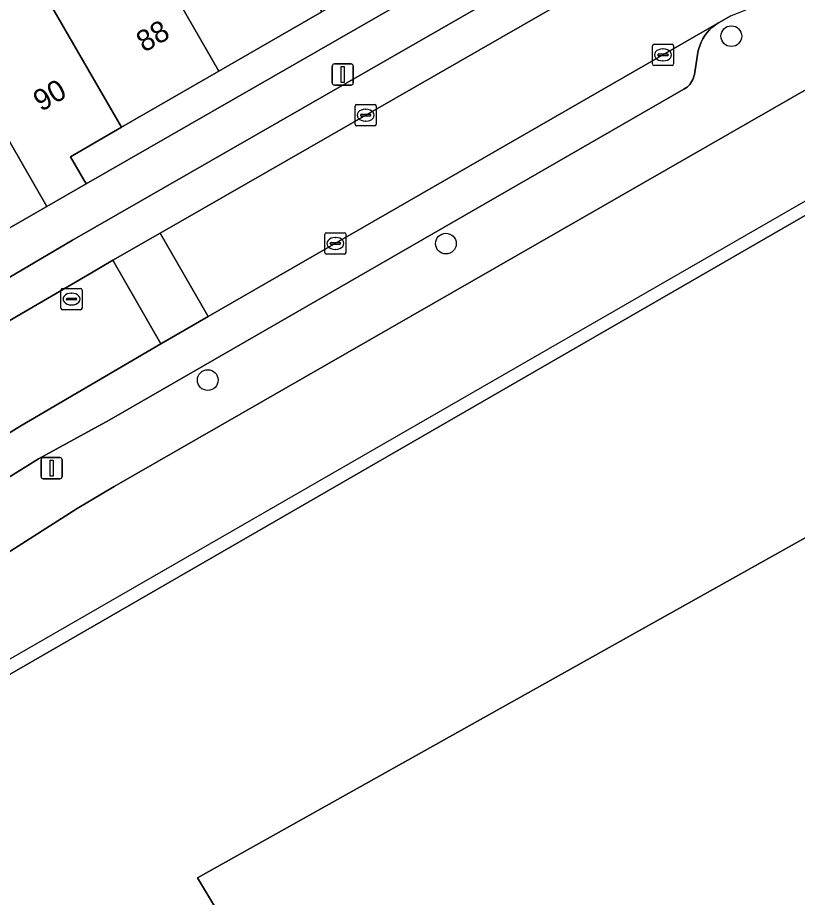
# Model space of a CAD drawing. Extents: x 160377 to 161131, y 383938 to 384853.
# Drawn here: x 160813.81 to 160850.62, y 384139.04 to 384180.55 of the extents above; entities that cross this region are included whole.
import ezdxf

# ---------------------------------------------------------------- set-up
doc = ezdxf.new("R2010")
doc.units = 0
for name, color, linetype in [('IMGEO_Boom', 7, 'Continuous'), ('IMGEO_Erf', 7, 'Continuous'), ('IMGEO_Kolk', 7, 'Continuous'), ('IMGEO_Lichtmast', 7, 'Continuous'), ('IMGEO_Pand', 7, 'Continuous'), ('IMGEO_Pand_nummerreeks', 7, 'Continuous'), ('IMGEO_Pand_overbouw', 7, 'Continuous'), ('IMGEO_Parkeervlak_open', 7, 'Continuous'), ('IMGEO_Rijbaan_lokaal_open', 7, 'Continuous'), ('IMGEO_Rioolput', 7, 'Continuous'), ('IMGEO_Voetpad_open', 7, 'Continuous')]:
    doc.layers.add(name, color=color, linetype=linetype)

msp = doc.modelspace()

# ---------------------------------------------------------------- linework, layer by layer
at = {"layer": 'IMGEO_Boom'}
for centre in [(160847.497, 384179.671), (160834.027, 384169.884), (160822.788, 384163.446)]:
    msp.add_circle(centre, 0.489, dxfattribs=at)
at = {"layer": 'IMGEO_Erf'}
for points in [[(160885.143, 384178.452), (160881.396, 384184.586), (160882.317, 384185.125), (160880.454, 384188.189), (160878.98, 384187.462), (160877.23, 384186.598), (160877.053, 384186.905), (160860.69, 384177.484), (160860.582, 384177.668), (160860.15, 384178.445), (160853.394, 384178.506), (160818.371, 384158.422), (160816.625, 384157.395), (160804.952, 384149.942), (160800.224, 384147.079), (160800.686, 384146.269), (160800.57, 384146.205), (160808.456, 384132.612)], [(160813.295, 384135.382), (160807.194, 384145.974), (160860.985, 384176.98), (160861.65, 384175.828), (160866.843, 384178.831), (160866.157, 384179.985), (160875.749, 384185.481), (160880.079, 384177.999), (160881.486, 384178.803), (160881.533, 384178.537), (160883.487, 384175.131), (160882.131, 384174.376), (160894.342, 384153.219)]]:
    msp.add_lwpolyline(points, dxfattribs=at)
for points in [[(160840.741, 384186.301), (160839.975, 384187.629), (160837.454, 384186.176), (160832.595, 384183.375), (160828.17, 384180.824), (160823.311, 384178.023), (160818.712, 384175.371), (160816.308, 384173.986), (160817.045, 384172.708)], [(160822.309, 384139.961), (160836.83, 384115.751), (160887.477, 384145.158), (160873.867, 384168.808)]]:
    msp.add_lwpolyline(points, close=True, dxfattribs=at)
at = {"layer": 'IMGEO_Kolk'}
for p, q in [((160843.774, 384178.362), (160843.774, 384179.214)), ((160843.849, 384179.288), (160844.701, 384179.288)), ((160844.262, 384179.068), (160844.287, 384179.068)), ((160844.775, 384179.214), (160844.775, 384178.362)), ((160844.033, 384178.782), (160844.033, 384178.794)), ((160844.471, 384178.745), (160844.073, 384178.745)), ((160844.076, 384178.831), (160844.474, 384178.831)), ((160844.517, 384178.794), (160844.517, 384178.782)), ((160844.701, 384178.288), (160843.849, 384178.288)), ((160844.285, 384178.508), (160844.26, 384178.508)), ((160829.739, 384175.517), (160829.739, 384176.369)), ((160829.814, 384176.443), (160830.666, 384176.443)), ((160830.227, 384176.223), (160830.252, 384176.223)), ((160830.74, 384176.369), (160830.74, 384175.517)), ((160829.998, 384175.937), (160829.998, 384175.949)), ((160830.436, 384175.9), (160830.038, 384175.9)), ((160830.041, 384175.986), (160830.439, 384175.986)), ((160830.25, 384175.663), (160830.225, 384175.663)), ((160830.482, 384175.949), (160830.482, 384175.937)), ((160830.666, 384175.443), (160829.814, 384175.443)), ((160828.311, 384169.467), (160828.311, 384170.319)), ((160828.386, 384170.393), (160829.238, 384170.393)), ((160829.312, 384170.319), (160829.312, 384169.467)), ((160828.57, 384169.887), (160828.57, 384169.899)), ((160829.008, 384169.85), (160828.61, 384169.85)), ((160828.613, 384169.936), (160829.011, 384169.936)), ((160828.799, 384170.173), (160828.824, 384170.173)), ((160829.054, 384169.899), (160829.054, 384169.887)), ((160828.822, 384169.613), (160828.797, 384169.613)), ((160829.238, 384169.393), (160828.386, 384169.393))]:
    msp.add_line(p, q, dxfattribs=at)
for points in [[(160843.774, 384178.362), (160843.774, 384179.214)], [(160843.849, 384179.288), (160844.701, 384179.288)], [(160844.775, 384179.214), (160844.775, 384178.362)], [(160844.701, 384178.288), (160843.849, 384178.288)], [(160829.739, 384175.517), (160829.739, 384176.369)], [(160829.814, 384176.443), (160830.666, 384176.443)], [(160830.74, 384176.369), (160830.74, 384175.517)], [(160830.666, 384175.443), (160829.814, 384175.443)], [(160828.311, 384169.467), (160828.311, 384170.319)], [(160828.386, 384170.393), (160829.238, 384170.393)], [(160829.312, 384170.319), (160829.312, 384169.467)], [(160829.238, 384169.393), (160828.386, 384169.393)]]:
    msp.add_lwpolyline(points, dxfattribs=at)
for centre, radius, start, end in [((160843.851, 384179.212), 0.0765, 91.552, 178.448), ((160843.851, 384179.212), 0.0765, 91.552, 178.448), ((160844.699, 384179.212), 0.0765, 1.552, 88.448), ((160844.699, 384179.212), 0.0765, 1.552, 88.448), ((160844.073, 384178.791), 0.0403, 85.8775, 175.7526), ((160844.07, 384178.781), 0.0366, 178.938, 274.7102), ((160844.474, 384178.788), 0.043, 264.8664, 352.4533), ((160844.478, 384178.793), 0.0386, 1.7309, 96.639), ((160843.851, 384178.364), 0.0765, 181.552, 268.448), ((160843.851, 384178.364), 0.0765, 181.552, 268.448), ((160844.699, 384178.364), 0.0765, 271.552, 358.448), ((160844.699, 384178.364), 0.0765, 271.552, 358.448), ((160829.816, 384176.367), 0.0765, 91.552, 178.448), ((160829.816, 384176.367), 0.0765, 91.552, 178.448), ((160830.664, 384176.367), 0.0765, 1.552, 88.448), ((160830.664, 384176.367), 0.0765, 1.552, 88.448), ((160830.038, 384175.946), 0.0403, 85.8775, 175.7526), ((160830.035, 384175.936), 0.0366, 178.938, 274.7102), ((160830.439, 384175.943), 0.043, 264.8664, 352.4533), ((160830.443, 384175.948), 0.0386, 1.7309, 96.639), ((160829.816, 384175.519), 0.0765, 181.552, 268.448), ((160829.816, 384175.519), 0.0765, 181.552, 268.448), ((160830.664, 384175.519), 0.0765, 271.552, 358.448), ((160830.664, 384175.519), 0.0765, 271.552, 358.448), ((160828.388, 384170.317), 0.0765, 91.552, 178.448), ((160828.388, 384170.317), 0.0765, 91.552, 178.448), ((160829.236, 384170.317), 0.0765, 1.552, 88.448), ((160829.236, 384170.317), 0.0765, 1.552, 88.448), ((160828.61, 384169.896), 0.0403, 85.8775, 175.7526), ((160828.607, 384169.886), 0.0366, 178.938, 274.7102), ((160829.011, 384169.893), 0.043, 264.8664, 352.4533), ((160829.015, 384169.898), 0.0386, 1.7309, 96.639), ((160828.388, 384169.469), 0.0765, 181.552, 268.448), ((160828.388, 384169.469), 0.0765, 181.552, 268.448), ((160829.236, 384169.469), 0.0765, 271.552, 358.448), ((160829.236, 384169.469), 0.0765, 271.552, 358.448)]:
    msp.add_arc(centre, radius, start, end, dxfattribs=at)
for centre, major_axis, ratio, start_param, end_param in [((160844.261, 384178.788), (-0.387, 0.002), 0.722429, 4.712389, 7.853982), ((160844.286, 384178.788), (-0.39, 0.002), 0.717154, 1.570796, 4.712389), ((160830.226, 384175.943), (-0.387, 0.002), 0.722429, 4.712389, 7.853982), ((160830.251, 384175.943), (-0.39, 0.002), 0.717154, 1.570796, 4.712389), ((160828.798, 384169.893), (-0.387, 0.002), 0.722429, 4.712389, 7.853982), ((160828.823, 384169.893), (-0.39, 0.002), 0.717154, 1.570796, 4.712389)]:
    msp.add_ellipse(centre, major_axis=major_axis, ratio=ratio, start_param=start_param, end_param=end_param, dxfattribs=at)
at = {"layer": 'IMGEO_Lichtmast'}
for p, q in [((160828.662, 384177.46), (160828.662, 384178.26)), ((160828.662, 384178.26), (160828.662, 384177.46)), ((160828.762, 384178.36), (160829.552, 384178.36)), ((160829.552, 384178.36), (160828.762, 384178.36)), ((160829.652, 384178.26), (160829.652, 384177.46)), ((160829.652, 384177.46), (160829.652, 384178.26)), ((160829.552, 384177.36), (160828.762, 384177.36)), ((160828.762, 384177.36), (160829.552, 384177.36)), ((160814.924, 384158.891), (160814.924, 384159.691)), ((160814.924, 384159.691), (160814.924, 384158.891)), ((160815.024, 384159.791), (160815.814, 384159.791)), ((160815.814, 384159.791), (160815.024, 384159.791)), ((160815.914, 384159.691), (160815.914, 384158.891)), ((160815.914, 384158.891), (160815.914, 384159.691)), ((160815.814, 384158.791), (160815.024, 384158.791)), ((160815.024, 384158.791), (160815.814, 384158.791))]:
    msp.add_line(p, q, dxfattribs=at)
for points in [[(160829.082, 384178.235), (160829.232, 384178.235), (160829.232, 384177.485), (160829.082, 384177.485), (160829.082, 384178.235)], [(160815.344, 384159.666), (160815.494, 384159.666), (160815.494, 384158.916), (160815.344, 384158.916), (160815.344, 384159.666)]]:
    msp.add_lwpolyline(points, dxfattribs=at)
for centre, start, end in [((160828.762, 384178.26), 90, 180), ((160828.762, 384178.26), 90, 180), ((160829.552, 384178.26), 0, 90), ((160829.552, 384178.26), 360, 90), ((160828.762, 384177.46), 180, 270), ((160828.762, 384177.46), 180, 270), ((160829.552, 384177.46), 270, 0), ((160829.552, 384177.46), 270, 0), ((160815.024, 384159.691), 90, 180), ((160815.024, 384159.691), 90, 180), ((160815.814, 384159.691), 0, 90), ((160815.814, 384159.691), 360, 90), ((160815.024, 384158.891), 180, 270), ((160815.024, 384158.891), 180, 270), ((160815.814, 384158.891), 270, 0), ((160815.814, 384158.891), 270, 0)]:
    msp.add_arc(centre, 0.1, start, end, dxfattribs=at)
at = {"layer": 'IMGEO_Pand'}
for points in [[(160815.195, 384171.641), (160809.903, 384180.819), (160808.921, 384182.522), (160808.237, 384182.128), (160803.118, 384191.009), (160799.415, 384188.875), (160804.516, 384180.027), (160806.81, 384176.047), (160809.307, 384171.715), (160810.974, 384172.676), (160812.475, 384170.073)], [(160823.616, 384188.724), (160818.757, 384185.923), (160823.311, 384178.023), (160828.17, 384180.824)], [(160818.757, 384185.923), (160814.158, 384183.271), (160818.712, 384175.371), (160823.311, 384178.023)], [(160814.158, 384183.271), (160809.903, 384180.819), (160815.195, 384171.641), (160817.045, 384172.708), (160816.308, 384173.986), (160818.712, 384175.371)], [(160887.477, 384145.158), (160836.83, 384115.751), (160822.309, 384139.961), (160873.867, 384168.808)]]:
    msp.add_lwpolyline(points, close=True, dxfattribs=at)
msp.add_lwpolyline([(160894.342, 384153.219), (160882.131, 384174.376), (160883.487, 384175.131), (160881.533, 384178.537), (160881.486, 384178.803), (160880.079, 384177.999), (160875.749, 384185.481), (160866.157, 384179.985), (160866.843, 384178.831), (160861.65, 384175.828), (160860.985, 384176.98), (160807.194, 384145.974), (160813.295, 384135.382), (160808.456, 384132.612), (160803.964, 384130.039), (160806.458, 384125.706), (160824.893, 384093.669), (160834.226, 384099.067), (160834.542, 384098.529), (160834.947, 384098.767), (160834.861, 384098.913), (160834.633, 384099.302), (160890.527, 384131.513)], dxfattribs=at)
at = {"layer": 'IMGEO_Pand_overbouw'}
msp.add_lwpolyline([(160860.985, 384176.98), (160861.65, 384175.828), (160866.843, 384178.831), (160866.157, 384179.985), (160875.749, 384185.481), (160880.079, 384177.999), (160881.486, 384178.803), (160881.533, 384178.537), (160883.487, 384175.131), (160882.131, 384174.376), (160894.342, 384153.219), (160898.401, 384146.187), (160899.965, 384147.104), (160896.291, 384153.431), (160895.899, 384154.114), (160877.23, 384186.598), (160877.053, 384186.905), (160806.875, 384146.499), (160807.194, 384145.974)], close=True, dxfattribs=at)
at = {"layer": 'IMGEO_Parkeervlak_open'}
for points in [[(160776.509, 384143.383), (160808.648, 384163.378), (160812.272, 384165.579), (160817.295, 384168.512), (160818.314, 384169.097), (160820.544, 384170.377), (160849.696, 384187.111), (160847.367, 384187.539), (160847.278, 384187.551), (160847.188, 384187.555), (160847.099, 384187.552), (160847.01, 384187.54), (160846.922, 384187.52), (160846.837, 384187.492), (160846.754, 384187.457), (160846.688, 384187.423), (160816.409, 384170.042), (160811.368, 384167.098), (160807.722, 384164.884), (160777.431, 384146.039)], [(160805.809, 384154.127), (160814.8, 384159.73), (160818.129, 384161.558), (160845.264, 384177.167), (160845.339, 384177.215), (160845.41, 384177.269), (160845.476, 384177.33), (160845.536, 384177.396), (160845.59, 384177.467), (160845.637, 384177.543), (160845.677, 384177.622), (160845.71, 384177.705), (160845.736, 384177.791), (160845.752, 384177.868), (160845.924, 384178.895), (160845.956, 384179.049), (160846.007, 384179.22), (160846.073, 384179.386), (160846.153, 384179.545), (160846.248, 384179.697), (160846.355, 384179.84), (160846.475, 384179.972), (160846.607, 384180.093), (160846.748, 384180.202), (160846.899, 384180.298), (160822.809, 384166.441), (160820.581, 384165.16), (160813.961, 384161.285), (160794.859, 384149.455)]]:
    msp.add_lwpolyline(points, dxfattribs=at)
at = {"layer": 'IMGEO_Rijbaan_lokaal_open'}
for points in [[(160820.544, 384170.377), (160822.809, 384166.441), (160846.899, 384180.298), (160847.471, 384180.627), (160848.341, 384180.972), (160849.476, 384181.321), (160850.638, 384181.567), (160851.817, 384181.708), (160859.003, 384181.613), (160874.129, 384190.1), (160874.951, 384190.587), (160872.226, 384195.111), (160859.628, 384187.997), (160858.389, 384187.325), (160858.345, 384187.299), (160857.75, 384186.978), (160857.127, 384186.712), (160856.484, 384186.503), (160855.824, 384186.352), (160855.154, 384186.26), (160854.478, 384186.228), (160853.802, 384186.257), (160851.826, 384186.627), (160849.696, 384187.111)], [(160820.581, 384165.16), (160822.809, 384166.441), (160820.544, 384170.377), (160818.314, 384169.097)]]:
    msp.add_lwpolyline(points, close=True, dxfattribs=at)
msp.add_lwpolyline([(160797.154, 384136.422), (160792.351, 384144.287), (160792.082, 384144.727), (160792.078, 384144.803), (160792.078, 384145.229), (160792.116, 384145.653), (160792.191, 384146.073), (160792.304, 384146.484), (160792.453, 384146.883), (160792.637, 384147.267), (160792.855, 384147.633), (160793.105, 384147.978), (160793.384, 384148.3), (160793.691, 384148.596), (160794.023, 384148.862), (160794.859, 384149.455), (160813.961, 384161.285), (160820.581, 384165.16), (160818.314, 384169.097), (160817.295, 384168.512), (160812.272, 384165.579), (160808.648, 384163.378), (160776.509, 384143.383)], dxfattribs=at)
at = {"layer": 'IMGEO_Rioolput'}
for p, q in [((160815.933, 384167.768), (160816.785, 384167.768)), ((160815.858, 384166.842), (160815.858, 384167.694)), ((160816.346, 384167.548), (160816.371, 384167.548)), ((160816.859, 384167.694), (160816.859, 384166.842)), ((160816.117, 384167.262), (160816.117, 384167.274)), ((160816.555, 384167.225), (160816.157, 384167.225)), ((160816.16, 384167.311), (160816.558, 384167.311)), ((160816.369, 384166.988), (160816.344, 384166.988)), ((160816.601, 384167.274), (160816.601, 384167.262)), ((160816.785, 384166.768), (160815.933, 384166.768))]:
    msp.add_line(p, q, dxfattribs=at)
for points in [[(160815.933, 384167.768), (160816.785, 384167.768)], [(160815.858, 384166.842), (160815.858, 384167.694)], [(160816.859, 384167.694), (160816.859, 384166.842)], [(160816.785, 384166.768), (160815.933, 384166.768)]]:
    msp.add_lwpolyline(points, dxfattribs=at)
for centre, radius, start, end in [((160815.935, 384167.692), 0.0765, 91.552, 178.448), ((160815.935, 384167.692), 0.0765, 91.552, 178.448), ((160816.783, 384167.692), 0.0765, 1.552, 88.448), ((160816.783, 384167.692), 0.0765, 1.552, 88.448), ((160816.157, 384167.271), 0.0403, 85.8775, 175.7526), ((160816.154, 384167.261), 0.0366, 178.938, 274.7102), ((160816.558, 384167.268), 0.043, 264.8664, 352.4533), ((160816.562, 384167.273), 0.0386, 1.7309, 96.639), ((160815.935, 384166.844), 0.0765, 181.552, 268.448), ((160815.935, 384166.844), 0.0765, 181.552, 268.448), ((160816.783, 384166.844), 0.0765, 271.552, 358.448), ((160816.783, 384166.844), 0.0765, 271.552, 358.448)]:
    msp.add_arc(centre, radius, start, end, dxfattribs=at)
for centre, major_axis, ratio, start_param, end_param in [((160816.345, 384167.268), (-0.387, 0.002), 0.722429, 4.712389, 7.853982), ((160816.37, 384167.268), (-0.39, 0.002), 0.717154, 1.570796, 4.712389)]:
    msp.add_ellipse(centre, major_axis=major_axis, ratio=ratio, start_param=start_param, end_param=end_param, dxfattribs=at)
at = {"layer": 'IMGEO_Voetpad_open'}
for points in [[(160777.431, 384146.039), (160807.722, 384164.884), (160811.368, 384167.098), (160816.409, 384170.042), (160846.688, 384187.423)], [(160840.741, 384186.301), (160817.045, 384172.708), (160815.195, 384171.641), (160812.475, 384170.073), (160807.758, 384167.175), (160799.977, 384162.371), (160792.196, 384157.566), (160783.483, 384152.216)], [(160847.471, 384180.627), (160846.899, 384180.298), (160846.748, 384180.202), (160846.607, 384180.093), (160846.475, 384179.972), (160846.355, 384179.84), (160846.248, 384179.697), (160846.153, 384179.545), (160846.073, 384179.386), (160846.007, 384179.22), (160845.956, 384179.049), (160845.924, 384178.895), (160845.752, 384177.868), (160845.736, 384177.791), (160845.71, 384177.705), (160845.677, 384177.622), (160845.637, 384177.543), (160845.59, 384177.467), (160845.536, 384177.396), (160845.476, 384177.33), (160845.41, 384177.269), (160845.339, 384177.215), (160845.264, 384177.167), (160818.129, 384161.558), (160814.8, 384159.73), (160805.809, 384154.127)], [(160804.952, 384149.942), (160816.625, 384157.395), (160818.371, 384158.422), (160853.394, 384178.506)]]:
    msp.add_lwpolyline(points, dxfattribs=at)

# ---------------------------------------------------------------- texts
at = {"layer": 'IMGEO_Pand_nummerreeks'}
for s, p in [('88', (160819.788, 384178.882)), ('90', (160814.923, 384176.091))]:
    msp.add_text(s, height=1, rotation=29.8396, dxfattribs=at).set_placement(p)

doc.saveas('drawing.dxf')
